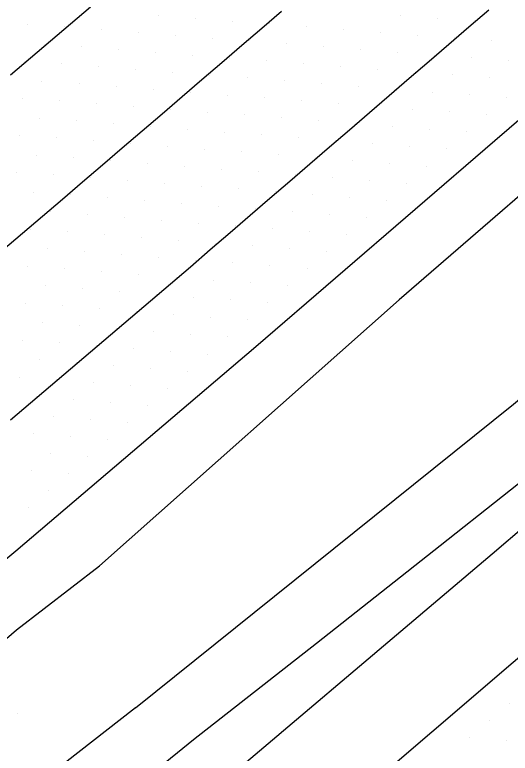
# Model space of a CAD drawing. Extents: x 1548934 to 1561348, y 809680 to 824075.
# Drawn here: x 1551639.7 to 1551686.9, y 810576.2 to 810646.5 of the extents above; entities that cross this region are included whole.
import ezdxf

# ---------------------------------------------------------------- set-up
doc = ezdxf.new("R2010")
doc.units = 0
for name, color, linetype in [('E_NCDOT_Vertical_Profile_Ground_Line', 7, 'Continuous'), ('Exist DTM QL2 LIDAR Elevation Point', 7, 'Continuous'), ('Exist DTM Scan Elevation Point', 7, 'Continuous'), ('Exist Guardrail Cable Guide Rail', 7, 'Continuous'), ('P_RDY_Terminator_Cell', 7, 'Continuous'), ('PH Exist DTM Breakline', 7, 'Continuous')]:
    doc.layers.add(name, color=color, linetype=linetype)

msp = doc.modelspace()

# ---------------------------------------------------------------- linework, layer by layer
at = {"layer": 'E_NCDOT_Vertical_Profile_Ground_Line'}
for points in [[(1551616.71, 810576.292), (1551639.811, 810595.486), (1551662.662, 810614.925), (1551685.424, 810634.556), (1551708.169, 810654.186)], [(1551626.097, 810533.004), (1551648.898, 810552.5), (1551671.875, 810571.791), (1551694.667, 810591.296), (1551717.688, 810610.535), (1551740.33, 810630.215), (1551762.82, 810650.073)]]:
    msp.add_lwpolyline(points, dxfattribs=at)
at = {"layer": 'Exist DTM QL2 LIDAR Elevation Point'}
msp.add_line((1551639.99, 810579.977), (1551639.99, 810579.977), dxfattribs=at)
at = {"layer": 'Exist DTM Scan Elevation Point'}
for p, q in [((1551653.401, 810646.483), (1551653.401, 810646.483)), ((1551656.927, 810646.215), (1551656.927, 810646.215)), ((1551676.449, 810646.505), (1551676.449, 810646.505)), ((1551679.974, 810646.238), (1551679.974, 810646.238)), ((1551640.93, 810645.657), (1551640.93, 810645.657)), ((1551660.452, 810645.947), (1551660.452, 810645.947)), ((1551663.977, 810645.68), (1551663.977, 810645.68)), ((1551683.499, 810645.97), (1551683.499, 810645.97)), ((1551644.455, 810645.389), (1551644.455, 810645.389)), ((1551647.98, 810645.121), (1551647.98, 810645.121)), ((1551651.505, 810644.854), (1551651.505, 810644.854)), ((1551667.502, 810645.412), (1551667.502, 810645.412)), ((1551671.027, 810645.144), (1551671.027, 810645.144)), ((1551674.552, 810644.876), (1551674.552, 810644.876)), ((1551655.03, 810644.586), (1551655.03, 810644.586)), ((1551658.556, 810644.318), (1551658.556, 810644.318)), ((1551662.081, 810644.051), (1551662.081, 810644.051)), ((1551678.078, 810644.609), (1551678.078, 810644.609)), ((1551681.603, 810644.341), (1551681.603, 810644.341)), ((1551685.129, 810644.074), (1551685.129, 810644.074)), ((1551642.558, 810643.76), (1551642.558, 810643.76)), ((1551646.084, 810643.493), (1551646.084, 810643.493)), ((1551665.606, 810643.783), (1551665.606, 810643.783)), ((1551669.131, 810643.515), (1551669.131, 810643.515)), ((1551649.609, 810643.225), (1551649.609, 810643.225)), ((1551653.134, 810642.957), (1551653.134, 810642.957)), ((1551656.659, 810642.69), (1551656.659, 810642.69)), ((1551672.656, 810643.248), (1551672.656, 810643.248)), ((1551676.181, 810642.98), (1551676.181, 810642.98)), ((1551679.706, 810642.712), (1551679.706, 810642.712)), ((1551640.662, 810642.131), (1551640.662, 810642.131)), ((1551660.184, 810642.422), (1551660.184, 810642.422)), ((1551663.709, 810642.154), (1551663.709, 810642.154)), ((1551683.232, 810642.445), (1551683.232, 810642.445)), ((1551686.758, 810642.178), (1551686.758, 810642.178)), ((1551644.187, 810641.864), (1551644.187, 810641.864)), ((1551647.712, 810641.596), (1551647.712, 810641.596)), ((1551651.238, 810641.328), (1551651.238, 810641.328)), ((1551667.234, 810641.886), (1551667.234, 810641.886)), ((1551670.759, 810641.619), (1551670.759, 810641.619)), ((1551674.285, 810641.351), (1551674.285, 810641.351)), ((1551654.763, 810641.061), (1551654.763, 810641.061)), ((1551658.288, 810640.793), (1551658.288, 810640.793)), ((1551661.813, 810640.525), (1551661.813, 810640.525)), ((1551677.81, 810641.084), (1551677.81, 810641.084)), ((1551681.336, 810640.816), (1551681.336, 810640.816)), ((1551684.862, 810640.549), (1551684.862, 810640.549)), ((1551642.291, 810640.235), (1551642.291, 810640.235)), ((1551645.816, 810639.967), (1551645.816, 810639.967)), ((1551665.338, 810640.257), (1551665.338, 810640.257)), ((1551668.863, 810639.99), (1551668.863, 810639.99)), ((1551649.341, 810639.699), (1551649.341, 810639.699)), ((1551652.866, 810639.432), (1551652.866, 810639.432)), ((1551656.391, 810639.164), (1551656.391, 810639.164)), ((1551672.388, 810639.722), (1551672.388, 810639.722)), ((1551675.914, 810639.455), (1551675.914, 810639.455)), ((1551679.44, 810639.188), (1551679.44, 810639.188)), ((1551640.394, 810638.606), (1551640.394, 810638.606)), ((1551659.917, 810638.896), (1551659.917, 810638.896)), ((1551663.442, 810638.628), (1551663.442, 810638.628)), ((1551682.965, 810638.92), (1551682.965, 810638.92)), ((1551686.491, 810638.653), (1551686.491, 810638.653)), ((1551643.92, 810638.338), (1551643.92, 810638.338)), ((1551647.445, 810638.07), (1551647.445, 810638.07)), ((1551650.97, 810637.803), (1551650.97, 810637.803)), ((1551666.967, 810638.361), (1551666.967, 810638.361)), ((1551670.492, 810638.093), (1551670.492, 810638.093)), ((1551674.017, 810637.826), (1551674.017, 810637.826)), ((1551654.495, 810637.535), (1551654.495, 810637.535)), ((1551658.02, 810637.267), (1551658.02, 810637.267)), ((1551661.545, 810637), (1551661.545, 810637)), ((1551677.543, 810637.559), (1551677.543, 810637.559)), ((1551681.069, 810637.292), (1551681.069, 810637.292)), ((1551684.595, 810637.024), (1551684.595, 810637.024)), ((1551642.023, 810636.709), (1551642.023, 810636.709)), ((1551645.548, 810636.441), (1551645.548, 810636.441)), ((1551665.07, 810636.732), (1551665.07, 810636.732)), ((1551668.596, 810636.464), (1551668.596, 810636.464)), ((1551649.074, 810636.174), (1551649.074, 810636.174)), ((1551652.599, 810635.906), (1551652.599, 810635.906)), ((1551656.124, 810635.638), (1551656.124, 810635.638)), ((1551672.121, 810636.197), (1551672.121, 810636.197)), ((1551675.647, 810635.93), (1551675.647, 810635.93)), ((1551679.173, 810635.663), (1551679.173, 810635.663)), ((1551640.127, 810635.08), (1551640.127, 810635.08)), ((1551659.649, 810635.371), (1551659.649, 810635.371)), ((1551663.174, 810635.103), (1551663.174, 810635.103)), ((1551682.699, 810635.396), (1551682.699, 810635.396)), ((1551643.652, 810634.813), (1551643.652, 810634.813)), ((1551647.177, 810634.545), (1551647.177, 810634.545)), ((1551650.702, 810634.277), (1551650.702, 810634.277)), ((1551666.699, 810634.835), (1551666.699, 810634.835)), ((1551670.225, 810634.568), (1551670.225, 810634.568)), ((1551673.75, 810634.301), (1551673.75, 810634.301)), ((1551654.227, 810634.009), (1551654.227, 810634.009)), ((1551657.753, 810633.742), (1551657.753, 810633.742)), ((1551661.278, 810633.474), (1551661.278, 810633.474)), ((1551677.276, 810634.034), (1551677.276, 810634.034)), ((1551680.802, 810633.767), (1551680.802, 810633.767)), ((1551641.756, 810633.184), (1551641.756, 810633.184)), ((1551645.281, 810632.916), (1551645.281, 810632.916)), ((1551664.803, 810633.206), (1551664.803, 810633.206)), ((1551668.328, 810632.939), (1551668.328, 810632.939)), ((1551648.806, 810632.648), (1551648.806, 810632.648)), ((1551652.331, 810632.381), (1551652.331, 810632.381)), ((1551655.856, 810632.113), (1551655.856, 810632.113)), ((1551671.854, 810632.672), (1551671.854, 810632.672)), ((1551675.38, 810632.405), (1551675.38, 810632.405)), ((1551678.906, 810632.138), (1551678.906, 810632.138)), ((1551639.859, 810631.555), (1551639.859, 810631.555)), ((1551659.381, 810631.845), (1551659.381, 810631.845)), ((1551662.906, 810631.577), (1551662.906, 810631.577)), ((1551643.385, 810631.287), (1551643.385, 810631.287)), ((1551646.91, 810631.019), (1551646.91, 810631.019)), ((1551650.435, 810630.752), (1551650.435, 810630.752)), ((1551666.432, 810631.31), (1551666.432, 810631.31)), ((1551669.958, 810631.043), (1551669.958, 810631.043)), ((1551673.483, 810630.776), (1551673.483, 810630.776)), ((1551653.96, 810630.484), (1551653.96, 810630.484)), ((1551657.485, 810630.216), (1551657.485, 810630.216)), ((1551677.009, 810630.509), (1551677.009, 810630.509)), ((1551641.488, 810629.658), (1551641.488, 810629.658)), ((1551645.013, 810629.39), (1551645.013, 810629.39)), ((1551661.01, 810629.949), (1551661.01, 810629.949)), ((1551664.535, 810629.681), (1551664.535, 810629.681)), ((1551668.061, 810629.414), (1551668.061, 810629.414)), ((1551648.538, 810629.123), (1551648.538, 810629.123)), ((1551652.063, 810628.855), (1551652.063, 810628.855)), ((1551655.589, 810628.587), (1551655.589, 810628.587)), ((1551671.587, 810629.147), (1551671.587, 810629.147)), ((1551675.113, 810628.88), (1551675.113, 810628.88)), ((1551659.114, 810628.32), (1551659.114, 810628.32)), ((1551662.639, 810628.052), (1551662.639, 810628.052)), ((1551643.117, 810627.761), (1551643.117, 810627.761)), ((1551646.642, 810627.494), (1551646.642, 810627.494)), ((1551650.167, 810627.226), (1551650.167, 810627.226)), ((1551666.165, 810627.785), (1551666.165, 810627.785)), ((1551669.691, 810627.518), (1551669.691, 810627.518)), ((1551673.217, 810627.251), (1551673.217, 810627.251)), ((1551653.692, 810626.958), (1551653.692, 810626.958)), ((1551657.217, 810626.691), (1551657.217, 810626.691)), ((1551641.22, 810626.133), (1551641.22, 810626.133)), ((1551644.745, 810625.865), (1551644.745, 810625.865)), ((1551660.743, 810626.423), (1551660.743, 810626.423)), ((1551664.269, 810626.156), (1551664.269, 810626.156)), ((1551667.794, 810625.889), (1551667.794, 810625.889)), ((1551648.271, 810625.597), (1551648.271, 810625.597)), ((1551651.796, 810625.329), (1551651.796, 810625.329)), ((1551655.321, 810625.062), (1551655.321, 810625.062)), ((1551671.32, 810625.622), (1551671.32, 810625.622)), ((1551658.846, 810624.794), (1551658.846, 810624.794)), ((1551662.372, 810624.527), (1551662.372, 810624.527)), ((1551642.849, 810624.236), (1551642.849, 810624.236)), ((1551646.374, 810623.968), (1551646.374, 810623.968)), ((1551649.899, 810623.7), (1551649.899, 810623.7)), ((1551665.898, 810624.26), (1551665.898, 810624.26)), ((1551669.424, 810623.993), (1551669.424, 810623.993)), ((1551653.425, 810623.433), (1551653.425, 810623.433)), ((1551656.95, 810623.165), (1551656.95, 810623.165)), ((1551640.953, 810622.607), (1551640.953, 810622.607)), ((1551644.478, 810622.339), (1551644.478, 810622.339)), ((1551660.476, 810622.898), (1551660.476, 810622.898)), ((1551664.001, 810622.631), (1551664.001, 810622.631)), ((1551667.527, 810622.364), (1551667.527, 810622.364)), ((1551648.003, 810622.071), (1551648.003, 810622.071)), ((1551651.528, 810621.804), (1551651.528, 810621.804)), ((1551655.054, 810621.536), (1551655.054, 810621.536)), ((1551658.579, 810621.269), (1551658.579, 810621.269)), ((1551662.105, 810621.002), (1551662.105, 810621.002)), ((1551642.581, 810620.71), (1551642.581, 810620.71)), ((1551646.107, 810620.443), (1551646.107, 810620.443)), ((1551649.632, 810620.175), (1551649.632, 810620.175)), ((1551665.631, 810620.735), (1551665.631, 810620.735)), ((1551653.157, 810619.907), (1551653.157, 810619.907)), ((1551656.683, 810619.64), (1551656.683, 810619.64)), ((1551640.685, 810619.081), (1551640.685, 810619.081)), ((1551644.21, 810618.814), (1551644.21, 810618.814)), ((1551660.209, 810619.373), (1551660.209, 810619.373)), ((1551663.735, 810619.106), (1551663.735, 810619.106)), ((1551647.735, 810618.546), (1551647.735, 810618.546)), ((1551651.261, 810618.278), (1551651.261, 810618.278)), ((1551654.787, 810618.011), (1551654.787, 810618.011)), ((1551658.312, 810617.744), (1551658.312, 810617.744)), ((1551661.838, 810617.477), (1551661.838, 810617.477)), ((1551642.314, 810617.185), (1551642.314, 810617.185)), ((1551645.839, 810616.917), (1551645.839, 810616.917)), ((1551649.364, 810616.65), (1551649.364, 810616.65)), ((1551652.89, 810616.382), (1551652.89, 810616.382)), ((1551656.416, 810616.115), (1551656.416, 810616.115)), ((1551640.417, 810615.556), (1551640.417, 810615.556)), ((1551643.943, 810615.288), (1551643.943, 810615.288)), ((1551659.942, 810615.848), (1551659.942, 810615.848)), ((1551647.468, 810615.021), (1551647.468, 810615.021)), ((1551650.994, 810614.754), (1551650.994, 810614.754)), ((1551654.52, 810614.486), (1551654.52, 810614.486)), ((1551658.046, 810614.219), (1551658.046, 810614.219)), ((1551642.046, 810613.659), (1551642.046, 810613.659)), ((1551645.572, 810613.392), (1551645.572, 810613.392)), ((1551649.097, 810613.125), (1551649.097, 810613.125)), ((1551652.623, 810612.858), (1551652.623, 810612.858)), ((1551656.149, 810612.591), (1551656.149, 810612.591)), ((1551640.15, 810612.03), (1551640.15, 810612.03)), ((1551643.675, 810611.763), (1551643.675, 810611.763)), ((1551647.201, 810611.496), (1551647.201, 810611.496)), ((1551650.727, 810611.229), (1551650.727, 810611.229)), ((1551654.253, 810610.962), (1551654.253, 810610.962)), ((1551641.779, 810610.134), (1551641.779, 810610.134)), ((1551645.305, 810609.867), (1551645.305, 810609.867)), ((1551648.831, 810609.6), (1551648.831, 810609.6)), ((1551652.357, 810609.333), (1551652.357, 810609.333)), ((1551639.882, 810608.505), (1551639.882, 810608.505)), ((1551643.408, 810608.238), (1551643.408, 810608.238)), ((1551646.934, 810607.971), (1551646.934, 810607.971)), ((1551650.46, 810607.704), (1551650.46, 810607.704)), ((1551641.512, 810606.609), (1551641.512, 810606.609)), ((1551645.038, 810606.342), (1551645.038, 810606.342)), ((1551648.564, 810606.075), (1551648.564, 810606.075)), ((1551643.142, 810604.713), (1551643.142, 810604.713)), ((1551646.667, 810604.446), (1551646.667, 810604.446)), ((1551641.245, 810603.084), (1551641.245, 810603.084)), ((1551644.771, 810602.817), (1551644.771, 810602.817)), ((1551642.875, 810601.188), (1551642.875, 810601.188)), ((1551640.978, 810599.559), (1551640.978, 810599.559)), ((1551686.766, 810580.966), (1551686.766, 810580.966)), ((1551684.87, 810579.337), (1551684.87, 810579.337)), ((1551682.974, 810577.708), (1551682.974, 810577.708)), ((1551686.499, 810577.44), (1551686.499, 810577.44))]:
    msp.add_line(p, q, dxfattribs=at)
at = {"layer": 'Exist Guardrail Cable Guide Rail'}
msp.add_lwpolyline([(1551762.322, 810661.326), (1551750.708, 810651.754), (1551739.198, 810642.126), (1551727.399, 810632.951), (1551715.572, 810623.694), (1551703.898, 810614.617), (1551692.087, 810605.359), (1551680.215, 810595.939), (1551668.418, 810586.655), (1551656.719, 810577.461), (1551645.067, 810568.012), (1551633.432, 810558.34)], dxfattribs=at)
at = {"layer": 'P_RDY_Terminator_Cell'}
for points in [[(1551665.109, 810646.869), (1551663.213, 810645.239), (1551661.317, 810643.61), (1551659.421, 810641.98), (1551657.525, 810640.351), (1551655.629, 810638.721), (1551653.733, 810637.092), (1551651.837, 810635.462), (1551649.941, 810633.833), (1551648.045, 810632.203), (1551646.142, 810630.583), (1551644.238, 810628.962), (1551642.334, 810627.342), (1551640.43, 810625.722), (1551638.526, 810624.102)], [(1551684.835, 810646.988), (1551682.94, 810645.356), (1551681.046, 810643.725), (1551679.152, 810642.093), (1551677.258, 810640.462), (1551675.364, 810638.83), (1551673.469, 810637.198), (1551671.575, 810635.567), (1551669.681, 810633.935), (1551667.787, 810632.304), (1551665.893, 810630.672), (1551663.998, 810629.041), (1551662.104, 810627.409), (1551660.21, 810625.778), (1551658.316, 810624.146), (1551656.422, 810622.514), (1551654.518, 810620.894), (1551652.613, 810619.274), (1551650.709, 810617.655), (1551648.805, 810616.035), (1551646.901, 810614.415), (1551644.996, 810612.795), (1551643.092, 810611.175), (1551641.188, 810609.555), (1551639.284, 810607.935)], [(1551639.285, 810640.826), (1551641.189, 810642.446), (1551643.093, 810644.066), (1551644.997, 810645.686), (1551646.901, 810647.307)]]:
    msp.add_lwpolyline(points, dxfattribs=at)
at = {"layer": 'PH Exist DTM Breakline'}
for points in [[(1551782.675, 810715.1), (1551773.007, 810705.306), (1551748.224, 810683.207), (1551726.249, 810664.382), (1551697.139, 810637.424), (1551676.304, 810619.385), (1551647.753, 810594.047)], [(1551651.205, 810580.522), (1551687.185, 810609.458), (1551702.625, 810622.447), (1551718.628, 810635.449), (1551729.562, 810645.41), (1551739.115, 810653.932), (1551744.683, 810656.108), (1551750.431, 810659.106), (1551762.96, 810666.985), (1551775.458, 810674.948), (1551786.415, 810682.456), (1551796.394, 810690.846), (1551801.831, 810695.248), (1551805.641, 810698.006)], [(1551653.907, 810568.703), (1551685.171, 810595.198), (1551701.493, 810609.165), (1551720.353, 810624.512), (1551735.042, 810636.95), (1551753.182, 810651.66), (1551776.02, 810668.331), (1551786.005, 810676.439), (1551801.211, 810689.818), (1551806.098, 810694.152)], [(1551417.883, 810407.398), (1551432.392, 810419.235), (1551448.388, 810432.126), (1551463.908, 810444.556), (1551480.556, 810458.727), (1551495.998, 810470.721), (1551512.779, 810483.455), (1551526.124, 810494.877), (1551540.797, 810506.743), (1551554.488, 810518.26), (1551567.602, 810529.513), (1551583.151, 810542.273), (1551597.076, 810551.659), (1551607.705, 810560.571), (1551621.142, 810571.735), (1551639.856, 810587.953), (1551647.753, 810594.047)], [(1551651.205, 810580.522), (1551634.978, 810567.87), (1551617.697, 810553.269), (1551602.678, 810542.212), (1551586.74, 810528.584), (1551569.406, 810514.46), (1551549.364, 810497.885), (1551539.556, 810489.121), (1551521.511, 810475.85), (1551510.594, 810467.01), (1551505.295, 810462.443)]]:
    msp.add_lwpolyline(points, dxfattribs=at)

doc.saveas('drawing.dxf')
